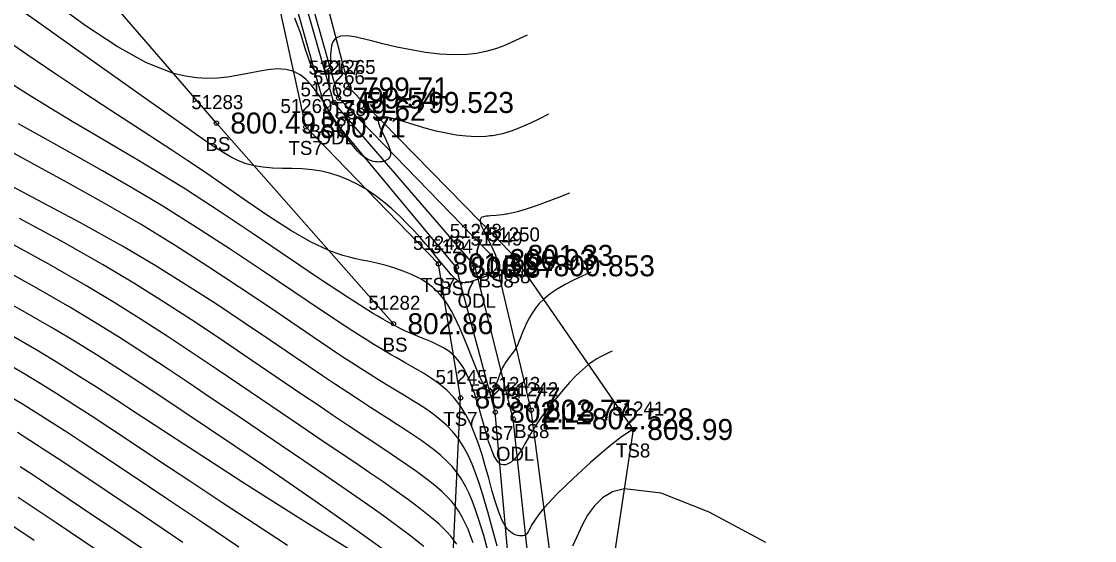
# Model space of a CAD drawing. Extents: x 1378535 to 1380697, y 997729 to 1000024.
# Drawn here: x 1380323.7 to 1380400.5, y 998421.1 to 998458.3 of the extents above; entities that cross this region are included whole.
import ezdxf

# ---------------------------------------------------------------- set-up
doc = ezdxf.new("R2010")
doc.units = 0
for name, color, linetype in [('RD_DTM_BkLn1', 7, 'Continuous'), ('RD_DTM_BkLn2', 7, 'Continuous'), ('RD_DTM_BkLn_txCode', 7, 'Continuous'), ('RD_DTM_Major1', 7, 'Continuous'), ('RD_DTM_Minor1', 7, 'Continuous'), ('RD_EX_H2O', 7, 'Continuous'), ('RD_EX_H2O_txCode', 7, 'Continuous'), ('RD_EX_Road', 7, 'Continuous'), ('RD_EX_TX_H2O_ELEV', 7, 'Continuous'), ('RD_EX_TX_Misc_ELEV', 7, 'Continuous'), ('RD_SMD_Locator', 7, 'Continuous')]:
    doc.layers.add(name, color=color, linetype=linetype)

msp = doc.modelspace()

# ---------------------------------------------------------------- linework, layer by layer
at = {"layer": 'RD_DTM_BkLn1'}
msp.add_spline([(1380561.34, 997899.221), (1380543.703, 997960.783), (1380525.014, 998016.596), (1380501.317, 998075.31), (1380476.746, 998129.121), (1380448.822, 998181.196), (1380418.354, 998233.119), (1380383.215, 998285.146), (1380349.465, 998331.418), (1380310.818, 998378.028), (1380271.622, 998420.471), (1380231.531, 998459.847)], degree=3, dxfattribs=at)
at = {"layer": 'RD_DTM_BkLn2'}
for points in [[(1380350.361, 998436.643), (1380337.694, 998451), (1380323.636, 998467.285), (1380260.103, 998510.193)], [(1380342.243, 998378.297), (1380341.222, 998378.794), (1380337.882, 998383.923), (1380339.937, 998394.371), (1380347.246, 998401.635), (1380352.056, 998408.24), (1380354.428, 998415.538), (1380355.168, 998431.333), (1380353.577, 998440.924), (1380344.095, 998450.72), (1380341.062, 998464.56), (1380347.888, 998495.275)], [(1380346.062, 998390.778), (1380352.059, 998398.762), (1380357.223, 998408.109), (1380359.05, 998414.678), (1380357.644, 998430.313), (1380354.857, 998440.685), (1380345.53, 998451.911), (1380341.943, 998464.584), (1380348.407, 998494.93)], [(1380342.252, 998378.302), (1380345.66, 998377.184), (1380355.36, 998385.068), (1380360.528, 998393.384), (1380363.832, 998405.455), (1380365.019, 998412.446), (1380367.523, 998429.074), (1380358.953, 998441.535), (1380347.182, 998453.514), (1380344.309, 998464.547), (1380349.846, 998494.675)], [(1380350.411, 998388.016), (1380357.217, 998396.024), (1380361.046, 998406.719), (1380362.44, 998413.636), (1380360.217, 998430.459), (1380357.666, 998441.235), (1380346.441, 998452.787), (1380343.139, 998464.516), (1380349.375, 998494.362)]]:
    msp.add_lwpolyline(points, dxfattribs=at)
at = {"layer": 'RD_DTM_Major1'}
for points in [[(1380361.442, 998451.64), (1380360.804, 998451.31), (1380360.16, 998450.993), (1380359.508, 998450.7), (1380358.842, 998450.445), (1380358.158, 998450.24), (1380357.451, 998450.098), (1380357.289, 998450.076), (1380357.125, 998450.057), (1380356.96, 998450.043), (1380356.274, 998450.022), (1380355.569, 998450.057), (1380354.854, 998450.141), (1380354.133, 998450.268), (1380353.413, 998450.429), (1380352.7, 998450.618), (1380351.903, 998450.857), (1380351.156, 998451.091), (1380350.49, 998451.29), (1380349.937, 998451.422), (1380349.53, 998451.455), (1380349.3, 998451.359), (1380349.262, 998451.272), (1380349.258, 998451.161), (1380349.281, 998451.027), (1380349.328, 998450.874), (1380349.395, 998450.705), (1380349.475, 998450.524), (1380349.603, 998450.258), (1380349.74, 998449.984), (1380349.873, 998449.71), (1380349.992, 998449.445), (1380350.085, 998449.198), (1380350.142, 998448.978), (1380350.154, 998448.873), (1380350.153, 998448.779), (1380350.14, 998448.694), (1380350.116, 998448.617), (1380350.082, 998448.549), (1380350.039, 998448.489), (1380349.997, 998448.444), (1380349.95, 998448.403), (1380349.898, 998448.367), (1380349.842, 998448.336), (1380349.783, 998448.308), (1380349.72, 998448.283), (1380349.64, 998448.258), (1380349.556, 998448.238), (1380349.468, 998448.224), (1380349.377, 998448.215), (1380349.283, 998448.212), (1380349.187, 998448.216), (1380349.055, 998448.231), (1380348.92, 998448.259), (1380348.782, 998448.3), (1380348.641, 998448.355), (1380348.499, 998448.424), (1380348.356, 998448.51), (1380348.171, 998448.643), (1380347.985, 998448.802), (1380347.798, 998448.985), (1380347.61, 998449.189), (1380347.421, 998449.415), (1380347.23, 998449.66), (1380346.953, 998450.039), (1380346.673, 998450.448), (1380346.389, 998450.881), (1380346.102, 998451.331), (1380345.514, 998452.26), (1380345.182, 998452.774), (1380344.838, 998453.27), (1380344.476, 998453.728), (1380344.091, 998454.131), (1380343.675, 998454.46), (1380343.223, 998454.698), (1380342.654, 998454.845), (1380342.034, 998454.875), (1380341.371, 998454.817), (1380340.67, 998454.701), (1380339.939, 998454.554), (1380339.184, 998454.406), (1380338.494, 998454.294), (1380337.784, 998454.218), (1380337.048, 998454.192), (1380336.281, 998454.229), (1380335.475, 998454.345), (1380334.627, 998454.553), (1380332.702, 998455.316), (1380330.588, 998456.479), (1380328.309, 998457.977), (1380325.891, 998459.745)], [(1380357.782, 998420.72), (1380357.451, 998421.944), (1380357.113, 998423.185), (1380356.762, 998424.398), (1380356.518, 998425.168), (1380356.263, 998425.901), (1380355.99, 998426.592), (1380355.697, 998427.238), (1380355.378, 998427.835), (1380355.03, 998428.379), (1380354.614, 998428.907), (1380354.163, 998429.378), (1380353.685, 998429.801), (1380353.184, 998430.187), (1380352.667, 998430.544), (1380352.141, 998430.884), (1380351.686, 998431.168), (1380351.227, 998431.449), (1380349.796, 998432.315), (1380349.294, 998432.623), (1380348.687, 998433.002), (1380348.051, 998433.406), (1380347.382, 998433.839), (1380346.674, 998434.304), (1380345.92, 998434.804), (1380345.115, 998435.344), (1380341.434, 998437.844), (1380339.331, 998439.257), (1380337.089, 998440.733), (1380334.737, 998442.236), (1380332.301, 998443.731), (1380329.665, 998445.272), (1380327.026, 998446.753), (1380324.445, 998448.166), (1380321.981, 998449.498)], [(1380349.528, 998420.551), (1380348.1, 998421.594), (1380346.595, 998422.668), (1380344.77, 998423.947), (1380342.898, 998425.241), (1380340.997, 998426.538), (1380339.088, 998427.829), (1380337.191, 998429.103), (1380335.325, 998430.352), (1380333.785, 998431.38), (1380332.265, 998432.385), (1380330.751, 998433.373), (1380329.225, 998434.348), (1380327.671, 998435.312), (1380326.074, 998436.271), (1380324.001, 998437.468), (1380321.877, 998438.655)], [(1380333.883, 998419.533), (1380330.85, 998421.581), (1380327.978, 998423.525), (1380325.406, 998425.256), (1380324.505, 998425.856), (1380323.663, 998426.412)], [(1380376.995, 998420.986), (1380372.938, 998423.168), (1380369.516, 998424.522), (1380366.885, 998424.84), (1380366.025, 998424.614), (1380365.317, 998424.195), (1380364.734, 998423.623), (1380364.249, 998422.938), (1380363.836, 998422.18), (1380363.468, 998421.389), (1380363.18, 998420.736)]]:
    msp.add_lwpolyline(points, dxfattribs=at)
at = {"layer": 'RD_DTM_Minor1'}
for points in [[(1380362.965, 998445.99), (1380362.179, 998445.679), (1380361.403, 998445.379), (1380360.646, 998445.101), (1380359.92, 998444.856), (1380359.233, 998444.655), (1380358.595, 998444.508), (1380358.468, 998444.485), (1380358.405, 998444.474), (1380358.158, 998444.439), (1380357.923, 998444.412), (1380357.702, 998444.392), (1380357.306, 998444.363), (1380357.134, 998444.349), (1380356.959, 998444.329), (1380356.811, 998444.3), (1380356.693, 998444.256), (1380356.609, 998444.191), (1380356.561, 998444.101), (1380356.552, 998443.978), (1380356.62, 998443.714), (1380356.766, 998443.378), (1380356.963, 998442.989), (1380357.183, 998442.568), (1380357.401, 998442.134), (1380357.589, 998441.708), (1380357.649, 998441.545), (1380357.699, 998441.387), (1380357.737, 998441.236), (1380357.761, 998441.092), (1380357.77, 998440.957), (1380357.762, 998440.83), (1380357.705, 998440.629), (1380357.599, 998440.457), (1380357.453, 998440.311), (1380357.277, 998440.187), (1380357.078, 998440.08), (1380356.868, 998439.988), (1380356.719, 998439.931), (1380356.645, 998439.904), (1380356.279, 998439.774), (1380356.066, 998439.701), (1380355.998, 998439.679), (1380355.841, 998439.633), (1380355.691, 998439.599), (1380355.546, 998439.578), (1380355.407, 998439.574), (1380355.272, 998439.587), (1380355.143, 998439.622), (1380355.047, 998439.663), (1380354.954, 998439.716), (1380354.861, 998439.782), (1380354.767, 998439.859), (1380354.673, 998439.946), (1380354.577, 998440.044), (1380354.483, 998440.146), (1380354.387, 998440.256), (1380354.287, 998440.374), (1380354.076, 998440.632), (1380353.678, 998441.126), (1380353.366, 998441.512), (1380353.028, 998441.923), (1380352.663, 998442.355), (1380352.274, 998442.803), (1380351.86, 998443.261), (1380351.35, 998443.799), (1380350.812, 998444.335), (1380350.246, 998444.858), (1380349.658, 998445.359), (1380349.048, 998445.826), (1380348.421, 998446.251), (1380347.806, 998446.609), (1380347.177, 998446.918), (1380346.536, 998447.178), (1380345.882, 998447.387), (1380345.217, 998447.547), (1380344.541, 998447.655), (1380343.832, 998447.717), (1380343.119, 998447.745), (1380342.411, 998447.759), (1380341.717, 998447.782), (1380341.043, 998447.834), (1380340.398, 998447.935), (1380339.83, 998448.088), (1380339.283, 998448.297), (1380338.748, 998448.557), (1380338.214, 998448.863), (1380337.671, 998449.21), (1380337.108, 998449.592), (1380336.691, 998449.883), (1380336.254, 998450.191), (1380335.795, 998450.517), (1380334.248, 998451.621), (1380332.318, 998452.982), (1380330.091, 998454.546), (1380327.627, 998456.283), (1380324.988, 998458.163), (1380322.234, 998460.155)], [(1380359.92, 998457.29), (1380359.354, 998457.018), (1380358.783, 998456.755), (1380358.198, 998456.511), (1380357.595, 998456.295), (1380356.967, 998456.116), (1380356.308, 998455.982), (1380356.091, 998455.951), (1380355.869, 998455.925), (1380355.644, 998455.905), (1380354.687, 998455.88), (1380353.683, 998455.935), (1380352.653, 998456.057), (1380351.617, 998456.23), (1380350.596, 998456.44), (1380349.61, 998456.674), (1380348.873, 998456.862), (1380348.187, 998457.032), (1380347.565, 998457.163), (1380347.025, 998457.231), (1380346.582, 998457.213), (1380346.251, 998457.087), (1380346.134, 998456.981), (1380346.044, 998456.848), (1380345.977, 998456.693), (1380345.93, 998456.521), (1380345.898, 998456.337), (1380345.878, 998456.146), (1380345.865, 998455.933), (1380345.853, 998455.524), (1380345.845, 998455.34), (1380345.831, 998455.178), (1380345.805, 998455.044), (1380345.784, 998454.981), (1380345.757, 998454.928), (1380345.725, 998454.884), (1380345.689, 998454.848), (1380345.649, 998454.818), (1380345.604, 998454.793), (1380345.535, 998454.762), (1380345.375, 998454.701), (1380345.286, 998454.671), (1380345.239, 998454.657), (1380345.192, 998454.647), (1380345.113, 998454.635), (1380345.034, 998454.633), (1380344.954, 998454.643), (1380344.874, 998454.669), (1380344.795, 998454.713), (1380344.719, 998454.777), (1380344.549, 998455.012), (1380344.389, 998455.354), (1380344.231, 998455.781), (1380344.072, 998456.275), (1380343.905, 998456.816), (1380343.725, 998457.383), (1380343.527, 998457.955), (1380343.302, 998458.517)], [(1380364.487, 998440.34), (1380363.854, 998440.048), (1380363.233, 998439.751), (1380362.635, 998439.443), (1380362.074, 998439.119), (1380361.56, 998438.775), (1380361.106, 998438.405), (1380360.788, 998438.083), (1380360.512, 998437.746), (1380360.274, 998437.398), (1380360.068, 998437.045), (1380359.889, 998436.691), (1380359.733, 998436.343), (1380359.627, 998436.085), (1380359.434, 998435.597), (1380359.341, 998435.37), (1380359.248, 998435.158), (1380359.15, 998434.964), (1380359.082, 998434.844), (1380359.011, 998434.732), (1380358.939, 998434.625), (1380358.864, 998434.523), (1380358.6, 998434.177), (1380358.489, 998434.026), (1380358.379, 998433.865), (1380358.271, 998433.691), (1380358.167, 998433.5), (1380358.068, 998433.288), (1380357.967, 998433.033), (1380357.775, 998432.497), (1380357.68, 998432.248), (1380357.584, 998432.033), (1380357.483, 998431.867), (1380357.448, 998431.825), (1380357.412, 998431.791), (1380357.375, 998431.766), (1380357.338, 998431.75), (1380357.299, 998431.743), (1380357.259, 998431.746), (1380357.014, 998431.951), (1380356.735, 998432.426), (1380356.424, 998433.109), (1380356.087, 998433.938), (1380355.727, 998434.85), (1380355.348, 998435.782), (1380355.139, 998436.266), (1380354.926, 998436.733), (1380354.707, 998437.179), (1380354.48, 998437.6), (1380354.247, 998437.99), (1380354.005, 998438.345), (1380353.73, 998438.69), (1380353.444, 998438.994), (1380353.147, 998439.26), (1380352.841, 998439.495), (1380352.525, 998439.704), (1380352.2, 998439.892), (1380351.64, 998440.17), (1380351.057, 998440.41), (1380350.452, 998440.619), (1380349.827, 998440.802), (1380349.182, 998440.964), (1380348.521, 998441.111), (1380348.094, 998441.2), (1380347.658, 998441.294), (1380347.208, 998441.4), (1380346.742, 998441.527), (1380346.254, 998441.683), (1380345.743, 998441.877), (1380344.437, 998442.501), (1380343.01, 998443.325), (1380341.496, 998444.296), (1380339.928, 998445.36), (1380338.338, 998446.465), (1380336.759, 998447.557), (1380335.658, 998448.302), (1380334.568, 998449.024), (1380333.481, 998449.735), (1380332.386, 998450.444), (1380330.132, 998451.902), (1380328.208, 998453.159), (1380326.201, 998454.493), (1380324.125, 998455.898), (1380321.999, 998457.371)], [(1380366.01, 998434.69), (1380365.735, 998434.561), (1380365.459, 998434.426), (1380365.181, 998434.281), (1380364.9, 998434.119), (1380364.614, 998433.936), (1380364.324, 998433.725), (1380363.874, 998433.349), (1380363.416, 998432.913), (1380362.958, 998432.432), (1380362.506, 998431.923), (1380362.066, 998431.399), (1380361.646, 998430.876), (1380361.406, 998430.569), (1380361.177, 998430.268), (1380360.959, 998429.974), (1380360.755, 998429.688), (1380360.565, 998429.411), (1380360.391, 998429.143), (1380360.273, 998428.951), (1380360.163, 998428.765), (1380360.06, 998428.583), (1380359.77, 998428.055), (1380359.634, 998427.812), (1380359.5, 998427.583), (1380359.363, 998427.371), (1380359.22, 998427.177), (1380359.15, 998427.093), (1380359.078, 998427.013), (1380359.004, 998426.938), (1380358.928, 998426.868), (1380358.851, 998426.803), (1380358.773, 998426.744), (1380358.637, 998426.658), (1380358.501, 998426.594), (1380358.364, 998426.555), (1380358.23, 998426.545), (1380358.1, 998426.568), (1380357.975, 998426.628), (1380357.822, 998426.766), (1380357.678, 998426.966), (1380357.543, 998427.22), (1380357.415, 998427.518), (1380357.292, 998427.855), (1380357.171, 998428.22), (1380357.054, 998428.601), (1380356.937, 998428.998), (1380356.582, 998430.247), (1380356.46, 998430.671), (1380356.306, 998431.177), (1380356.146, 998431.674), (1380355.975, 998432.155), (1380355.793, 998432.615), (1380355.596, 998433.05), (1380355.383, 998433.453), (1380355.276, 998433.63), (1380355.165, 998433.799), (1380355.048, 998433.959), (1380354.926, 998434.112), (1380354.797, 998434.255), (1380354.661, 998434.39), (1380354.315, 998434.673), (1380353.933, 998434.918), (1380353.519, 998435.136), (1380353.076, 998435.337), (1380352.611, 998435.531), (1380352.127, 998435.729), (1380351.907, 998435.821), (1380351.683, 998435.916), (1380351.455, 998436.016), (1380351.221, 998436.122), (1380350.981, 998436.235), (1380350.734, 998436.355), (1380350.477, 998436.486), (1380350.21, 998436.626), (1380349.933, 998436.777), (1380349.765, 998436.871), (1380349.593, 998436.968), (1380349.236, 998437.177), (1380348.86, 998437.403), (1380347.072, 998438.535), (1380345.001, 998439.909), (1380340.33, 998443.073), (1380337.887, 998444.705), (1380335.478, 998446.266), (1380333.769, 998447.331), (1380332.112, 998448.332), (1380330.5, 998449.287), (1380328.925, 998450.211), (1380327.377, 998451.121), (1380325.85, 998452.036), (1380324.191, 998453.058), (1380322.543, 998454.108)], [(1380367.665, 998428.969), (1380367.651, 998428.993), (1380367.634, 998429.014), (1380367.615, 998429.032), (1380367.59, 998429.045), (1380367.559, 998429.051), (1380367.519, 998429.049), (1380367.477, 998429.039), (1380367.428, 998429.021), (1380367.371, 998428.996), (1380366.672, 998428.544), (1380365.652, 998427.74), (1380364.45, 998426.706), (1380363.205, 998425.567), (1380362.056, 998424.447), (1380361.141, 998423.469), (1380360.887, 998423.166), (1380360.679, 998422.898), (1380360.51, 998422.66), (1380360.375, 998422.451), (1380360.268, 998422.269), (1380360.183, 998422.11), (1380360.056, 998421.853), (1380360.003, 998421.752), (1380359.951, 998421.669), (1380359.894, 998421.6), (1380359.826, 998421.546), (1380359.735, 998421.5), (1380359.627, 998421.471), (1380359.504, 998421.459), (1380359.371, 998421.465), (1380359.228, 998421.492), (1380359.079, 998421.539), (1380358.962, 998421.591), (1380358.844, 998421.658), (1380358.726, 998421.743), (1380358.608, 998421.847), (1380358.493, 998421.973), (1380358.38, 998422.124), (1380358.118, 998422.604), (1380357.873, 998423.219), (1380357.638, 998423.94), (1380357.408, 998424.741), (1380357.174, 998425.593), (1380356.931, 998426.47), (1380356.697, 998427.263), (1380356.444, 998428.042), (1380356.167, 998428.795), (1380355.861, 998429.511), (1380355.521, 998430.179), (1380355.142, 998430.786), (1380354.682, 998431.37), (1380354.179, 998431.881), (1380353.641, 998432.331), (1380353.078, 998432.734), (1380352.499, 998433.102), (1380351.912, 998433.448), (1380351.24, 998433.831), (1380350.555, 998434.219), (1380350.204, 998434.42), (1380349.844, 998434.63), (1380349.41, 998434.887), (1380348.958, 998435.162), (1380348.484, 998435.455), (1380347.985, 998435.769), (1380347.457, 998436.108), (1380346.896, 998436.473), (1380345.14, 998437.641), (1380343.15, 998438.983), (1380340.975, 998440.447), (1380338.667, 998441.98), (1380336.276, 998443.53), (1380333.855, 998445.044), (1380331.688, 998446.34), (1380329.555, 998447.571), (1380327.472, 998448.746), (1380325.457, 998449.872), (1380323.528, 998450.956)], [(1380357.16, 998420.231), (1380356.82, 998421.491), (1380356.455, 998422.691), (1380356.238, 998423.325), (1380356.009, 998423.926), (1380355.765, 998424.492), (1380355.504, 998425.022), (1380355.222, 998425.516), (1380354.917, 998425.971), (1380354.555, 998426.423), (1380354.165, 998426.836), (1380353.75, 998427.218), (1380353.312, 998427.576), (1380352.855, 998427.918), (1380352.381, 998428.252), (1380351.82, 998428.634), (1380351.24, 998429.017), (1380350.642, 998429.407), (1380350.023, 998429.805), (1380348.723, 998430.642), (1380347.922, 998431.165), (1380347.086, 998431.716), (1380346.209, 998432.3), (1380345.286, 998432.919), (1380344.312, 998433.576), (1380343.283, 998434.275), (1380341.556, 998435.451), (1380339.689, 998436.714), (1380337.689, 998438.041), (1380335.563, 998439.41), (1380333.32, 998440.801), (1380330.967, 998442.19), (1380327.974, 998443.855), (1380324.916, 998445.484), (1380321.879, 998447.074)], [(1380356.056, 998420.976), (1380355.883, 998421.469), (1380355.698, 998421.938), (1380355.5, 998422.381), (1380355.287, 998422.8), (1380355.055, 998423.194), (1380354.804, 998423.563), (1380354.506, 998423.939), (1380354.184, 998424.291), (1380353.837, 998424.625), (1380353.468, 998424.948), (1380353.078, 998425.263), (1380352.667, 998425.577), (1380352.012, 998426.057), (1380351.315, 998426.547), (1380350.58, 998427.052), (1380349.807, 998427.572), (1380347.141, 998429.347), (1380346.078, 998430.059), (1380344.97, 998430.804), (1380343.814, 998431.584), (1380342.609, 998432.4), (1380339.636, 998434.422), (1380337.824, 998435.646), (1380335.913, 998436.914), (1380333.899, 998438.215), (1380331.779, 998439.539), (1380329.549, 998440.874), (1380326.613, 998442.544), (1380323.608, 998444.183)], [(1380354.89, 998420.872), (1380354.691, 998421.155), (1380354.456, 998421.451), (1380354.2, 998421.737), (1380353.924, 998422.017), (1380353.628, 998422.294), (1380353.311, 998422.57), (1380352.974, 998422.85), (1380352.238, 998423.429), (1380351.429, 998424.033), (1380350.552, 998424.663), (1380349.616, 998425.318), (1380348.627, 998425.998), (1380347.592, 998426.702), (1380346.333, 998427.556), (1380345.025, 998428.441), (1380343.671, 998429.357), (1380340.838, 998431.272), (1380339.366, 998432.268), (1380337.688, 998433.405), (1380335.959, 998434.567), (1380334.171, 998435.749), (1380332.314, 998436.949), (1380330.378, 998438.161), (1380328.353, 998439.38), (1380325.695, 998440.91), (1380322.972, 998442.418)], [(1380352.527, 998420.706), (1380351.608, 998421.432), (1380350.586, 998422.201), (1380349.474, 998423.008), (1380348.287, 998423.849), (1380347.04, 998424.719), (1380345.521, 998425.767), (1380343.95, 998426.842), (1380342.336, 998427.939), (1380340.692, 998429.052), (1380339.027, 998430.175), (1380337.354, 998431.302), (1380335.737, 998432.391), (1380334.108, 998433.478), (1380332.454, 998434.566), (1380330.762, 998435.653), (1380329.019, 998436.741), (1380327.21, 998437.83), (1380324.847, 998439.193), (1380322.426, 998440.541)], [(1380347.346, 998420.414), (1380345.833, 998421.35), (1380343.814, 998422.61), (1380341.721, 998423.932), (1380339.589, 998425.293), (1380337.455, 998426.667), (1380335.354, 998428.03), (1380333.321, 998429.355), (1380331.881, 998430.298), (1380330.481, 998431.212), (1380329.106, 998432.101), (1380327.739, 998432.971), (1380326.365, 998433.825), (1380324.965, 998434.669), (1380323.163, 998435.717)], [(1380342.784, 998420.768), (1380340.499, 998422.265), (1380338.153, 998423.813), (1380335.805, 998425.368), (1380333.51, 998426.89), (1380331.327, 998428.337), (1380330.001, 998429.214), (1380328.729, 998430.049), (1380327.495, 998430.848), (1380326.285, 998431.618), (1380325.082, 998432.366), (1380323.87, 998433.098), (1380322.324, 998434)], [(1380339.302, 998420.665), (1380336.723, 998422.39), (1380334.148, 998424.116), (1380331.658, 998425.783), (1380329.334, 998427.332), (1380328.134, 998428.126), (1380326.997, 998428.872), (1380325.908, 998429.577), (1380324.853, 998430.248), (1380323.816, 998430.892), (1380322.783, 998431.518)], [(1380335.282, 998420.995), (1380332.479, 998422.885), (1380329.799, 998424.687), (1380327.349, 998426.322), (1380326.293, 998427.021), (1380325.3, 998427.671), (1380324.358, 998428.28), (1380323.455, 998428.855)], [(1380329.296, 998420.322), (1380326.222, 998422.396), (1380323.519, 998424.205)], [(1380324.647, 998421.12), (1380321.682, 998423.103)]]:
    msp.add_lwpolyline(points, dxfattribs=at)
at = {"layer": 'RD_EX_H2O'}
msp.add_lwpolyline([(1380344.835, 998382.427), (1380346.443, 998386.456), (1380349.047, 998388.512), (1380354.505, 998397.042), (1380358.892, 998407.075), (1380360.627, 998414.107), (1380358.934, 998429.835), (1380356.187, 998440.788), (1380346.104, 998452.475), (1380342.6, 998464.751), (1380348.858, 998494.808)], dxfattribs=at)
at = {"layer": 'RD_EX_Road'}
for points in [[(1380571.276, 997900.848), (1380553.838, 997963.229), (1380535.074, 998018.791), (1380510.809, 998079.184), (1380486.363, 998133.158), (1380458.393, 998185.941), (1380428.109, 998238.221), (1380392.689, 998291.143), (1380357.52, 998337.623), (1380319.367, 998385.164), (1380279.255, 998428.684), (1380239.596, 998468.129), (1380183.367, 998518.832)], [(1380551.892, 997897.33), (1380534.244, 997958.196), (1380514.831, 998013.467), (1380491.083, 998070.746), (1380467.518, 998124.397), (1380439.882, 998176.529), (1380409.174, 998228.123), (1380375.886, 998278.447), (1380340.748, 998326.222), (1380303.332, 998371.138), (1380263.981, 998413.97), (1380224.662, 998452.644), (1380168.713, 998504.787)]]:
    msp.add_spline(points, degree=3, dxfattribs=at)
at = {"layer": 'RD_SMD_Locator'}
for centre in [(1380347.182, 998453.514), (1380346.441, 998452.787), (1380345.53, 998451.911), (1380346.104, 998452.475), (1380337.694, 998451), (1380344.095, 998450.72), (1380357.666, 998441.235), (1380358.953, 998441.535), (1380353.577, 998440.924), (1380354.857, 998440.685), (1380356.187, 998440.788), (1380350.361, 998436.643), (1380355.168, 998431.333), (1380357.644, 998430.313), (1380360.217, 998430.459), (1380358.934, 998429.835), (1380367.523, 998429.074)]:
    msp.add_circle(centre, 0.15, dxfattribs=at)

# ---------------------------------------------------------------- texts
at = {"layer": 'RD_DTM_BkLn_txCode'}
for s, p in [('51265', (1380345.363, 998454.514)), ('51266', (1380344.598, 998453.787)), ('51268', (1380343.711, 998452.911)), ('51283', (1380335.899, 998452)), ('51269', (1380342.276, 998451.72)), ('TS8', (1380345.938, 998451.514)), ('BS8', (1380345.213, 998450.787)), ('BS7', (1380344.302, 998449.911)), ('BS', (1380336.914, 998449)), ('TS7', (1380342.851, 998448.72)), ('51250', (1380357.118, 998442.535)), ('51246', (1380351.758, 998441.924)), ('51249', (1380355.871, 998442.235)), ('51247', (1380353.062, 998441.685)), ('TS8', (1380357.709, 998439.535)), ('TS7', (1380352.333, 998438.924)), ('BS7', (1380353.629, 998438.685)), ('BS8', (1380356.438, 998439.235)), ('51282', (1380348.566, 998437.643)), ('BS', (1380349.581, 998434.643)), ('51245', (1380353.373, 998432.333)), ('51244', (1380355.849, 998431.313)), ('51242', (1380358.422, 998431.459)), ('51241', (1380366.011, 998430.074)), ('TS7', (1380353.924, 998429.333)), ('BS7', (1380356.416, 998428.313)), ('BS8', (1380358.989, 998428.459)), ('TS8', (1380366.279, 998427.074))]:
    msp.add_text(s, height=1, dxfattribs=at).set_placement(p)
at = {"layer": 'RD_EX_H2O_txCode'}
for s, p in [('51267', (1380344.285, 998454.475)), ('ODL', (1380344.86, 998449.475)), ('51248', (1380354.392, 998442.788)), ('ODL', (1380354.943, 998437.788)), ('51243', (1380357.139, 998431.835)), ('ODL', (1380357.69, 998426.835))]:
    msp.add_text(s, height=1, dxfattribs=at).set_placement(p)
at = {"layer": 'RD_EX_TX_H2O_ELEV'}
for s, p in [('EL=799.523', (1380348.104, 998451.725)), ('EL=800.853', (1380358.187, 998440.038)), ('EL=802.528', (1380360.934, 998429.085))]:
    msp.add_text(s, height=1.5, dxfattribs=at).set_placement(p)
at = {"layer": 'RD_EX_TX_Misc_ELEV'}
for s, p in [('799.71', (1380348.182, 998452.764)), ('799.54', (1380347.441, 998452.037)), ('799.62', (1380346.53, 998451.161)), ('800.49', (1380338.694, 998450.25)), ('800.71', (1380345.095, 998449.97)), ('800.93', (1380358.666, 998440.485)), ('801.33', (1380359.953, 998440.785)), ('801.35', (1380354.577, 998440.174)), ('800.87', (1380355.857, 998439.935)), ('802.86', (1380351.361, 998435.893)), ('803.77', (1380356.168, 998430.583)), ('802.77', (1380361.217, 998429.709)), ('802.18', (1380358.644, 998429.563)), ('803.99', (1380368.523, 998428.324))]:
    msp.add_text(s, height=1.5, dxfattribs=at).set_placement(p)

doc.saveas('drawing.dxf')
